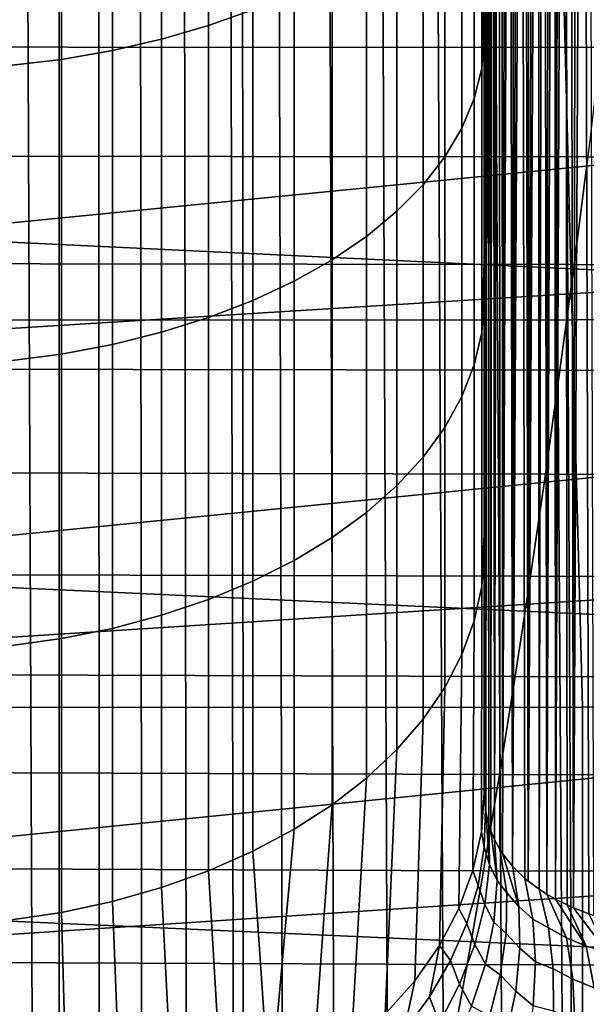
# Model space of a CAD drawing. Header units: metres. Extents: x -23 to 242, y -40 to 23.
# Tile 220 of 450: x 72.33 to 73.8, y -11.93 to -9.38. Entities that reach past the tile are written whole.
import ezdxf

# ---------------------------------------------------------------- set-up
doc = ezdxf.new("R2010")
doc.units = ezdxf.units.M
doc.layers.add('solid_10171013', color=7, linetype='CONTINUOUS')

msp = doc.modelspace()

# ---------------------------------------------------------------- linework, layer by layer
at = {"layer": 'solid_10171013'}
for points in [[(73.717133, -3.655942, 119.353729), (73.835091, -27.588884, 176.043488), (74.011604, -27.431065, 176.110474), (73.835793, -3.536384, 119.381157)], [(73.717133, -3.655942, 119.353729), (73.680176, -3.694104, 119.344887), (73.835091, -27.588884, 176.043488)], [(73.530739, -3.853148, 119.307556), (73.665634, -27.749008, 175.97551), (73.835091, -27.588884, 176.043488), (73.680176, -3.694104, 119.344887)], [(73.386841, -4.01409, 119.269241), (73.503075, -27.911385, 175.906586), (73.665634, -27.749008, 175.97551), (73.530739, -3.853148, 119.307556)], [(73.248344, -4.176884, 119.229744), (73.346985, -28.076252, 175.836609), (73.503075, -27.911385, 175.906586), (73.386841, -4.01409, 119.269241)], [(73.115219, -4.341354, 119.188873), (73.197235, -28.243603, 175.765579), (73.346985, -28.076252, 175.836609), (73.248344, -4.176884, 119.229744)], [(72.987495, -4.507337, 119.146683), (73.053871, -28.41328, 175.693542), (73.197235, -28.243603, 175.765579), (73.115219, -4.341354, 119.188873)], [(72.902733, -4.62242, 119.116966), (72.916924, -28.585091, 175.620621), (73.053871, -28.41328, 175.693542), (72.987495, -4.507337, 119.146683)], [(72.902733, -4.62242, 119.116966), (72.865189, -4.674739, 119.103317), (72.916924, -28.585091, 175.620621)], [(72.748192, -4.843482, 119.05864), (72.786224, -28.759106, 175.546753), (72.916924, -28.585091, 175.620621), (72.865189, -4.674739, 119.103317)], [(72.636414, -5.013496, 119.012497), (72.661652, -28.935356, 175.471939), (72.786224, -28.759106, 175.546753), (72.748192, -4.843482, 119.05864)], [(72.529884, -5.184659, 118.965027), (72.543312, -29.113569, 175.396301), (72.661652, -28.935356, 175.471939), (72.636414, -5.013496, 119.012497)], [(72.428658, -5.356761, 118.916313), (72.43129, -29.29351, 175.319916), (72.543312, -29.113569, 175.396301), (72.529884, -5.184659, 118.965027)], [(72.428658, -5.356761, 118.916313), (72.332764, -5.529592, 118.866302), (72.43129, -29.29351, 175.319916)], [(72.242271, -5.702827, 118.815033), (72.325623, -29.474974, 175.242889), (72.43129, -29.29351, 175.319916), (72.332764, -5.529592, 118.866302)], [(73.531998, -6.542273, 104.36599), (73.531998, -6.932254, 103.981583), (73.531998, -9.425571, 110.179337), (73.531998, -9.271406, 110.284279)], [(73.531998, -6.932254, 103.981583), (73.531998, -7.297057, 103.57373), (73.531998, -10.007531, 109.759468), (73.531998, -9.425571, 110.179337)], [(73.531998, -7.297057, 103.57373), (73.531998, -7.635437, 103.143997), (73.531998, -10.104967, 109.685364), (73.531998, -10.007531, 109.759468)], [(73.531998, -7.635437, 103.143997), (73.531998, -7.945546, 102.694702), (73.531998, -10.71201, 109.19725), (73.531998, -10.104967, 109.685364)], [(73.531998, -7.945546, 102.694702), (73.531998, -8.22571, 102.229317), (73.531998, -10.757907, 109.158394), (73.531998, -10.71201, 109.19725)], [(73.793159, -8.088028, 99.110893), (73.805168, -8.070334, 99.036087), (73.815498, -11.701582, 107.563217), (73.803467, -11.697382, 107.58551)], [(73.781006, -8.105808, 99.187508), (73.793159, -8.088028, 99.110893), (73.803467, -11.697382, 107.58551), (73.763618, -11.681685, 107.66375)], [(73.7687, -8.123662, 99.26606), (73.781006, -8.105808, 99.187508), (73.763618, -11.681685, 107.66375)], [(73.74395, -8.159546, 99.428497), (73.756348, -8.141581, 99.346382), (73.763618, -11.681685, 107.66375), (73.747055, -11.674323, 107.698677)], [(73.756348, -8.141581, 99.346382), (73.7687, -8.123662, 99.26606), (73.763618, -11.681685, 107.66375)], [(73.731476, -8.177533, 99.512604), (73.74395, -8.159546, 99.428497), (73.747055, -11.674323, 107.698677), (73.716591, -11.659181, 107.76712)], [(73.714691, -8.201496, 99.628189), (73.723114, -8.189522, 99.569878), (73.716591, -11.659181, 107.76712)], [(73.723114, -8.189522, 99.569878), (73.731476, -8.177533, 99.512604), (73.716591, -11.659181, 107.76712)], [(73.706261, -8.213461, 99.687485), (73.714691, -8.201496, 99.628189), (73.716591, -11.659181, 107.76712), (73.694229, -11.646427, 107.821159)], [(73.697861, -8.225427, 99.747643), (73.706261, -8.213461, 99.687485), (73.694229, -11.646427, 107.821159)], [(73.531998, -8.22571, 102.229317), (73.531998, -8.475571, 101.748543), (73.531998, -11.383387, 108.598923), (73.531998, -10.757907, 109.158394)], [(73.672768, -8.261143, 99.934067), (73.681129, -8.249288, 99.870865), (73.674622, -11.633795, 107.871597)], [(73.681129, -8.249288, 99.870865), (73.689491, -8.237375, 99.808746), (73.694229, -11.646427, 107.821159), (73.674622, -11.633795, 107.871597)], [(73.689491, -8.237375, 99.808746), (73.697861, -8.225427, 99.747643), (73.694229, -11.646427, 107.821159)], [(73.664413, -8.272919, 99.998428), (73.672768, -8.261143, 99.934067), (73.674622, -11.633795, 107.871597), (73.646309, -11.612864, 107.951317)], [(73.656044, -8.284593, 100.064026), (73.664413, -8.272919, 99.998428), (73.646309, -11.612864, 107.951317)], [(75.967361, -8.281206, 81.295898), (64.862846, -8.920504, 80.531273), (64.862846, -9.793457, 81.012474), (75.958427, -8.709057, 81.516991)], [(73.639557, -8.307736, 100.198494), (73.647736, -8.296186, 100.130768), (73.646309, -11.612864, 107.951317)], [(73.647736, -8.296186, 100.130768), (73.656044, -8.284593, 100.064026), (73.646309, -11.612864, 107.951317)], [(73.623497, -8.330547, 100.337387), (73.631485, -8.319204, 100.267334), (73.637497, -11.605545, 107.978149), (73.605072, -11.573908, 108.087418)], [(73.631485, -8.319204, 100.267334), (73.639557, -8.307736, 100.198494), (73.646309, -11.612864, 107.951317), (73.637497, -11.605545, 107.978149)], [(73.615601, -8.341722, 100.408798), (73.623497, -8.330547, 100.337387), (73.605072, -11.573908, 108.087418)], [(73.607788, -8.352683, 100.481674), (73.615601, -8.341722, 100.408798), (73.605072, -11.573908, 108.087418)], [(73.592522, -8.373917, 100.632248), (73.600067, -8.363382, 100.556152), (73.605072, -11.573908, 108.087418), (73.579666, -11.541245, 108.190079)], [(73.585228, -8.384388, 100.709846), (73.592522, -8.373917, 100.632248), (73.579666, -11.541245, 108.190079)], [(73.600067, -8.363382, 100.556152), (73.607788, -8.352683, 100.481674), (73.605072, -11.573908, 108.087418)], [(73.571487, -8.404666, 100.869415), (73.578217, -8.394677, 100.788918), (73.579666, -11.541245, 108.190079), (73.572464, -11.530041, 108.22377)], [(73.578217, -8.394677, 100.788918), (73.585228, -8.384388, 100.709846), (73.579666, -11.541245, 108.190079)], [(73.551994, -8.433603, 101.140419), (73.556122, -8.427532, 101.076645), (73.558838, -11.504963, 108.296379), (73.549339, -11.48252, 108.357933)], [(73.556122, -8.427532, 101.076645), (73.560486, -8.421061, 101.013603), (73.558838, -11.504963, 108.296379)], [(73.565071, -8.414234, 100.951302), (73.571487, -8.404666, 100.869415), (73.572464, -11.530041, 108.22377), (73.558838, -11.504963, 108.296379)], [(73.560486, -8.421061, 101.013603), (73.565071, -8.414234, 100.951302), (73.558838, -11.504963, 108.296379)], [(73.538742, -8.454913, 101.403122), (73.541504, -8.450004, 101.336304), (73.543953, -11.466423, 108.400078), (73.536201, -11.433428, 108.482521)], [(73.541504, -8.450004, 101.336304), (73.544655, -8.444818, 101.270248), (73.543953, -11.466423, 108.400078)], [(73.544655, -8.444818, 101.270248), (73.548164, -8.439353, 101.204948), (73.549339, -11.48252, 108.357933), (73.543953, -11.466423, 108.400078)], [(73.548164, -8.439353, 101.204948), (73.551994, -8.433603, 101.140419), (73.549339, -11.48252, 108.357933)], [(73.53315, -8.468051, 101.608124), (73.534531, -8.463929, 101.539032), (73.534958, -11.425512, 108.501587), (73.531998, -11.383387, 108.598923)], [(73.532295, -8.471928, 101.677963), (73.53315, -8.468051, 101.608124), (73.531998, -11.383387, 108.598923)], [(73.532295, -8.471928, 101.677963), (73.531998, -11.383387, 108.598923), (73.531998, -8.475571, 101.748543)], [(73.534531, -8.463929, 101.539032), (73.536407, -8.459553, 101.470703), (73.536201, -11.433428, 108.482521), (73.534958, -11.425512, 108.501587)], [(73.536407, -8.459553, 101.470703), (73.538742, -8.454913, 101.403122), (73.536201, -11.433428, 108.482521)], [(79.235176, -10.284126, 79.288399), (61.950001, -9.463042, 78.823685), (61.950001, -8.526404, 78.353287), (79.258148, -9.371301, 78.774841)], [(72.817146, -8.612012, 112.181091), (72.932106, -8.574375, 112.112564), (72.932106, -9.352332, 111.659348), (72.817146, -9.393383, 111.725891)], [(72.695435, -8.644362, 112.239998), (72.817146, -8.612012, 112.181091), (72.817146, -9.393383, 111.725891), (72.695435, -9.428669, 111.783081)], [(72.568024, -8.67115, 112.288773), (72.695435, -8.644362, 112.239998), (72.695435, -9.428669, 111.783081), (72.568024, -9.457887, 111.830444)], [(72.436012, -8.692143, 112.326996), (72.568024, -8.67115, 112.288773), (72.568024, -9.457887, 111.830444), (72.436012, -9.480785, 111.867561)], [(75.949562, -9.130715, 81.749565), (75.958427, -8.709057, 81.516991), (64.862846, -9.793457, 81.012474)], [(72.300522, -8.707163, 112.354347), (72.436012, -8.692143, 112.326996), (72.436012, -9.480785, 111.867561), (72.300522, -9.497168, 111.894112)], [(73.525558, -8.795229, 110.756332), (73.531998, -8.722301, 110.6381), (73.531998, -9.271406, 110.284279), (73.525558, -9.504373, 110.293694)], [(73.506279, -8.867523, 110.873512), (73.525558, -8.795229, 110.756332), (73.525558, -9.504373, 110.293694), (73.506279, -9.582496, 110.407074)], [(73.474342, -8.93857, 110.988678), (73.506279, -8.867523, 110.873512), (73.506279, -9.582496, 110.407074), (73.474342, -9.65927, 110.518494)], [(73.430016, -9.007758, 111.100822), (73.474342, -8.93857, 110.988678), (73.474342, -9.65927, 110.518494), (73.430016, -9.734037, 110.627007)], [(73.373672, -9.074494, 111.209), (73.430016, -9.007758, 111.100822), (73.430016, -9.734037, 110.627007), (73.373672, -9.806154, 110.731667)], [(73.305801, -9.138206, 111.312263), (73.373672, -9.074494, 111.209), (73.373672, -9.806154, 110.731667), (73.305801, -9.875002, 110.831589)], [(75.949562, -9.130715, 81.749565), (64.862846, -9.793457, 81.012474), (64.862846, -10.639634, 81.539337), (75.940842, -9.54587, 81.993431)], [(73.22699, -9.198343, 111.409744), (73.305801, -9.138206, 111.312263), (73.305801, -9.875002, 110.831589), (73.22699, -9.939988, 110.925903)], [(73.73407, -9.14892, 278.719482), (69.750748, -9.149376, 278.006897), (69.776711, -10.157616, 277.840576), (73.759735, -10.156977, 278.552429)], [(71.066681, -9.448721, 252.945023), (71.100327, -9.161802, 252.754181), (73.86779, -9.162403, 253.307785), (73.83461, -9.450304, 253.496887)], [(77.715324, -9.146375, 279.421173), (73.73407, -9.14892, 278.719482), (73.759735, -10.156977, 278.552429), (77.74057, -10.154078, 279.253754)], [(73.137917, -9.254391, 111.500595), (73.22699, -9.198343, 111.409744), (73.22699, -9.939988, 110.925903), (73.137917, -10.000556, 111.013802)], [(73.039337, -9.305868, 111.584038), (73.137917, -9.254391, 111.500595), (73.137917, -10.000556, 111.013802), (73.039337, -10.056183, 111.094536)], [(73.525558, -9.504373, 110.293694), (73.531998, -9.271406, 110.284279), (73.531998, -9.425571, 110.179337)], [(72.932106, -9.352332, 111.659348), (73.039337, -9.305868, 111.584038), (73.039337, -10.056183, 111.094536), (72.932106, -10.106393, 111.167404)], [(72.817146, -9.393383, 111.725891), (72.932106, -9.352332, 111.659348), (72.932106, -10.106393, 111.167404), (72.817146, -10.150754, 111.231789)], [(72.695435, -9.428669, 111.783081), (72.817146, -9.393383, 111.725891), (72.817146, -10.150754, 111.231789), (72.695435, -10.188886, 111.287125)], [(71.031929, -9.731242, 253.142151), (71.066681, -9.448721, 252.945023), (73.83461, -9.450304, 253.496887), (73.800316, -9.733862, 253.692291)], [(72.568024, -9.457887, 111.830444), (72.695435, -9.428669, 111.783081), (72.695435, -10.188886, 111.287125), (72.568024, -10.220459, 111.332947)], [(73.525558, -9.504373, 110.293694), (73.531998, -9.425571, 110.179337), (73.531998, -10.007531, 109.759468), (73.525558, -10.189233, 109.795815)], [(79.212921, -11.168853, 79.8489), (61.950001, -10.374605, 79.342781), (61.950001, -9.463042, 78.823685), (79.235176, -10.284126, 79.288399)], [(72.436012, -9.480785, 111.867561), (72.568024, -9.457887, 111.830444), (72.568024, -10.220459, 111.332947), (72.436012, -10.245204, 111.368858)], [(72.300522, -9.497168, 111.894112), (72.436012, -9.480785, 111.867561), (72.436012, -10.245204, 111.368858), (72.300522, -10.262907, 111.394554)], [(73.506279, -9.582496, 110.407074), (73.525558, -9.504373, 110.293694), (73.525558, -10.189233, 109.795815), (73.506279, -10.272985, 109.905098)], [(75.932297, -9.954212, 82.248413), (75.940842, -9.54587, 81.993431), (64.862846, -10.639634, 81.539337)], [(73.474342, -9.65927, 110.518494), (73.506279, -9.582496, 110.407074), (73.506279, -10.272985, 109.905098), (73.474342, -10.355292, 110.012497)], [(73.430016, -9.734037, 110.627007), (73.474342, -9.65927, 110.518494), (73.474342, -10.355292, 110.012497), (73.430016, -10.435447, 110.117096)], [(70.996086, -10.009233, 253.34549), (71.031929, -9.731242, 253.142151), (73.800316, -9.733862, 253.692291), (73.764923, -10.012939, 253.893936)], [(73.373672, -9.806154, 110.731667), (73.430016, -9.734037, 110.627007), (73.430016, -10.435447, 110.117096), (73.373672, -10.51276, 110.217979)], [(73.764923, -10.012939, 253.893936), (73.800316, -9.733862, 253.692291), (76.562256, -9.734076, 254.241318), (76.527382, -10.014149, 254.441315)], [(73.305801, -9.875002, 110.831589), (73.373672, -9.806154, 110.731667), (73.373672, -10.51276, 110.217979), (73.305801, -10.586569, 110.314293)], [(73.22699, -9.939988, 110.925903), (73.305801, -9.875002, 110.831589), (73.305801, -10.586569, 110.314293), (73.22699, -10.656238, 110.405197)], [(75.932297, -9.954212, 82.248413), (64.862846, -10.639634, 81.539337), (64.862846, -11.456649, 82.110382), (75.923912, -10.355451, 82.51432)], [(73.137917, -10.000556, 111.013802), (73.22699, -9.939988, 110.925903), (73.22699, -10.656238, 110.405197), (73.137917, -10.721169, 110.489929)], [(70.959167, -10.282563, 253.554932), (70.996086, -10.009233, 253.34549), (73.764923, -10.012939, 253.893936), (73.728447, -10.287395, 254.101746)], [(73.039337, -10.056183, 111.094536), (73.137917, -10.000556, 111.013802), (73.137917, -10.721169, 110.489929), (73.039337, -10.780806, 110.567749)], [(73.525558, -10.189233, 109.795815), (73.531998, -10.007531, 109.759468), (73.531998, -10.104967, 109.685364)], [(73.728447, -10.287395, 254.101746), (73.764923, -10.012939, 253.893936), (76.527382, -10.014149, 254.441315), (76.491417, -10.289643, 254.647491)], [(72.932106, -10.106393, 111.167404), (73.039337, -10.056183, 111.094536), (73.039337, -10.780806, 110.567749), (72.932106, -10.834633, 110.637985)], [(72.817146, -10.150754, 111.231789), (72.932106, -10.106393, 111.167404), (72.932106, -10.834633, 110.637985), (72.817146, -10.882191, 110.700043)], [(73.525558, -10.189233, 109.795815), (73.531998, -10.104967, 109.685364), (73.531998, -10.71201, 109.19725), (73.525558, -10.84806, 109.263962)], [(73.759735, -10.156977, 278.552429), (69.776711, -10.157616, 277.840576), (69.804893, -11.162249, 277.653778), (73.78727, -11.16153, 278.365143)], [(72.695435, -10.188886, 111.287125), (72.817146, -10.150754, 111.231789), (72.817146, -10.882191, 110.700043), (72.695435, -10.92307, 110.753387)], [(77.74057, -10.154078, 279.253754), (73.759735, -10.156977, 278.552429), (73.78727, -11.16153, 278.365143), (77.76738, -11.158391, 279.066589)], [(72.568024, -10.220459, 111.332947), (72.695435, -10.188886, 111.287125), (72.695435, -10.92307, 110.753387), (72.568024, -10.956918, 110.797554)], [(73.506279, -10.272985, 109.905098), (73.525558, -10.189233, 109.795815), (73.525558, -10.84806, 109.263962), (73.506279, -10.937227, 109.368874)], [(72.436012, -10.245204, 111.368858), (72.568024, -10.220459, 111.332947), (72.568024, -10.956918, 110.797554), (72.436012, -10.983446, 110.832169)], [(72.300522, -10.262907, 111.394554), (72.436012, -10.245204, 111.368858), (72.436012, -10.983446, 110.832169), (72.300522, -11.002425, 110.856934)], [(70.921173, -10.551102, 253.770432), (70.959167, -10.282563, 253.554932), (73.728447, -10.287395, 254.101746), (73.690903, -10.557094, 254.315643)], [(73.474342, -10.355292, 110.012497), (73.506279, -10.272985, 109.905098), (73.506279, -10.937227, 109.368874), (73.474342, -11.024856, 109.471977)], [(73.690903, -10.557094, 254.315643), (73.728447, -10.287395, 254.101746), (76.491417, -10.289643, 254.647491), (76.454384, -10.560411, 254.859802)], [(75.915733, -10.74929, 82.790962), (75.923912, -10.355451, 82.51432), (64.862846, -11.456649, 82.110382)], [(73.430016, -10.435447, 110.117096), (73.474342, -10.355292, 110.012497), (73.474342, -11.024856, 109.471977), (73.430016, -11.110193, 109.572388)], [(79.191704, -12.023045, 80.454788), (61.950001, -11.256891, 79.908287), (61.950001, -10.374605, 79.342781), (79.212921, -11.168853, 79.8489)], [(73.373672, -10.51276, 110.217979), (73.430016, -10.435447, 110.117096), (73.430016, -11.110193, 109.572388), (73.373672, -11.192506, 109.669243)], [(73.305801, -10.586569, 110.314293), (73.373672, -10.51276, 110.217979), (73.373672, -11.192506, 109.669243), (73.305801, -11.271087, 109.761696)], [(70.882133, -10.814717, 253.991898), (70.921173, -10.551102, 253.770432), (73.690903, -10.557094, 254.315643), (73.652298, -10.821894, 254.535538)], [(73.652298, -10.821894, 254.535538), (73.690903, -10.557094, 254.315643), (76.454384, -10.560411, 254.859802), (76.416283, -10.826306, 255.07814)], [(73.22699, -10.656238, 110.405197), (73.305801, -10.586569, 110.314293), (73.305801, -11.271087, 109.761696), (73.22699, -11.345261, 109.848976)], [(73.137917, -10.721169, 110.489929), (73.22699, -10.656238, 110.405197), (73.22699, -11.345261, 109.848976), (73.137917, -11.414391, 109.930313)], [(73.039337, -10.780806, 110.567749), (73.137917, -10.721169, 110.489929), (73.137917, -11.414391, 109.930313), (73.039337, -11.477882, 110.00502)], [(73.525558, -10.84806, 109.263962), (73.531998, -10.71201, 109.19725), (73.531998, -10.757907, 109.158394)], [(75.915733, -10.74929, 82.790962), (64.862846, -11.456649, 82.110382), (64.862846, -12.242196, 82.723999), (75.907806, -11.135445, 83.078117)], [(73.525558, -10.84806, 109.263962), (73.531998, -10.757907, 109.158394), (73.531998, -11.383387, 108.598923), (73.524673, -11.484879, 108.706795)], [(72.932106, -10.834633, 110.637985), (73.039337, -10.780806, 110.567749), (73.039337, -11.477882, 110.00502), (72.932106, -11.535192, 110.072449)], [(70.842049, -11.073279, 254.219254), (70.882133, -10.814717, 253.991898), (73.652298, -10.821894, 254.535538), (73.61264, -11.081656, 254.761368)], [(73.61264, -11.081656, 254.761368), (73.652298, -10.821894, 254.535538), (76.416283, -10.826306, 255.07814), (76.377136, -11.08718, 255.302429)], [(72.817146, -10.882191, 110.700043), (72.932106, -10.834633, 110.637985), (72.932106, -11.535192, 110.072449), (72.817146, -11.585824, 110.132019)], [(73.525558, -10.84806, 109.263962), (73.524673, -11.484879, 108.706795), (73.502754, -11.585379, 108.813614), (73.506279, -10.937227, 109.368874)], [(72.695435, -10.92307, 110.753387), (72.817146, -10.882191, 110.700043), (72.817146, -11.585824, 110.132019), (72.695435, -11.629346, 110.183228)], [(72.568024, -10.956918, 110.797554), (72.695435, -10.92307, 110.753387), (72.695435, -11.629346, 110.183228), (72.568024, -11.665383, 110.225632)], [(72.436012, -10.983446, 110.832169), (72.568024, -10.956918, 110.797554), (72.568024, -11.665383, 110.225632), (72.436012, -11.693626, 110.258865)], [(73.506279, -10.937227, 109.368874), (73.502754, -11.585379, 108.813614), (73.466454, -11.683905, 108.918335), (73.474342, -11.024856, 109.471977)], [(72.300522, -11.002425, 110.856934), (72.436012, -10.983446, 110.832169), (72.436012, -11.693626, 110.258865), (72.300522, -11.713832, 110.282639)], [(73.474342, -11.024856, 109.471977), (73.466454, -11.683905, 108.918335), (73.416145, -11.779493, 109.019928), (73.430016, -11.110193, 109.572388)], [(70.800941, -11.326655, 254.452408), (70.842049, -11.073279, 254.219254), (73.61264, -11.081656, 254.761368), (73.57196, -11.336245, 254.993042)], [(73.57196, -11.336245, 254.993042), (73.61264, -11.081656, 254.761368), (76.377136, -11.08718, 255.302429), (76.33696, -11.342887, 255.532608)], [(73.430016, -11.110193, 109.572388), (73.416145, -11.779493, 109.019928), (73.352303, -11.871211, 109.117416), (73.373672, -11.192506, 109.669243)], [(75.900108, -11.513636, 83.375587), (75.907806, -11.135445, 83.078117), (64.862846, -12.242196, 82.723999)], [(69.809341, -12.162708, 277.441162), (73.786926, -12.162126, 278.151978), (73.78727, -11.16153, 278.365143), (69.804893, -11.162249, 277.653778)], [(73.786926, -12.162126, 278.151978), (77.762283, -12.158971, 278.853668), (77.76738, -11.158391, 279.066589), (73.78727, -11.16153, 278.365143)], [(73.373672, -11.192506, 109.669243), (73.352303, -11.871211, 109.117416), (73.275558, -11.95816, 109.209831), (73.305801, -11.271087, 109.761696)], [(79.171707, -12.844369, 81.104393), (61.950001, -12.108521, 80.519234), (61.950001, -11.256891, 79.908287), (79.191704, -12.023045, 80.454788)], [(73.305801, -11.271087, 109.761696), (73.275558, -11.95816, 109.209831), (73.186653, -12.039493, 109.296272), (73.22699, -11.345261, 109.848976)], [(70.758827, -11.574715, 254.691299), (70.800941, -11.326655, 254.452408), (73.57196, -11.336245, 254.993042), (73.530258, -11.58552, 255.230484)], [(73.530258, -11.58552, 255.230484), (73.57196, -11.336245, 254.993042), (76.33696, -11.342887, 255.532608), (76.295761, -11.593279, 255.768585)], [(73.22699, -11.345261, 109.848976), (73.186653, -12.039493, 109.296272), (73.086472, -12.114411, 109.3759), (73.137917, -11.414391, 109.930313)], [(73.534958, -11.425512, 108.501587), (73.53228, -11.524827, 108.602608), (73.524673, -11.484879, 108.706795), (73.531998, -11.383387, 108.598923)], [(73.137917, -11.414391, 109.930313), (73.086472, -12.114411, 109.3759), (72.975983, -12.182186, 109.447937), (73.039337, -11.477882, 110.00502)], [(73.53228, -11.524827, 108.602608), (73.534958, -11.425512, 108.501587), (73.536201, -11.433428, 108.482521), (73.545586, -11.569394, 108.501137)], [(73.545586, -11.569394, 108.501137), (73.536201, -11.433428, 108.482521), (73.543953, -11.466423, 108.400078)], [(73.545586, -11.569394, 108.501137), (73.543953, -11.466423, 108.400078), (73.549339, -11.48252, 108.357933), (73.565163, -11.61117, 108.398102)], [(72.932106, -11.535192, 110.072449), (73.039337, -11.477882, 110.00502), (72.975983, -12.182186, 109.447937)], [(73.53228, -11.524827, 108.602608), (73.516258, -11.623985, 108.702477), (73.502754, -11.585379, 108.813614), (73.524673, -11.484879, 108.706795)], [(73.565163, -11.61117, 108.398102), (73.549339, -11.48252, 108.357933), (73.558838, -11.504963, 108.296379)], [(75.900108, -11.513636, 83.375587), (64.862846, -12.242196, 82.723999), (64.862846, -12.994061, 83.378441), (75.892693, -11.883585, 83.683144)], [(73.565163, -11.61117, 108.398102), (73.558838, -11.504963, 108.296379), (73.572464, -11.530041, 108.22377), (73.590485, -11.643441, 108.288147)], [(72.817146, -11.585824, 110.132019), (72.932106, -11.535192, 110.072449), (72.975983, -12.182186, 109.447937), (72.856262, -12.242154, 109.511673)], [(73.53228, -11.524827, 108.602608), (73.545586, -11.569394, 108.501137), (73.533363, -11.673143, 108.600929), (73.516258, -11.623985, 108.702477)], [(73.621498, -11.678867, 108.183876), (73.590485, -11.643441, 108.288147), (73.572464, -11.530041, 108.22377), (73.579666, -11.541245, 108.190079)], [(73.621498, -11.678867, 108.183876), (73.579666, -11.541245, 108.190079), (73.605072, -11.573908, 108.087418)], [(73.545586, -11.569394, 108.501137), (73.565163, -11.61117, 108.398102), (73.557175, -11.719151, 108.498222), (73.533363, -11.673143, 108.600929)], [(70.715714, -11.817327, 254.935837), (70.758827, -11.574715, 254.691299), (73.530258, -11.58552, 255.230484), (73.487556, -11.829341, 255.473633)], [(72.695435, -11.629346, 110.183228), (72.817146, -11.585824, 110.132019), (72.856262, -12.242154, 109.511673), (72.728493, -12.293728, 109.56649)], [(73.516258, -11.623985, 108.702477), (73.487061, -11.722325, 108.800148), (73.466454, -11.683905, 108.918335), (73.502754, -11.585379, 108.813614)], [(73.487556, -11.829341, 255.473633), (73.530258, -11.58552, 255.230484), (76.295761, -11.593279, 255.768585), (76.253548, -11.838207, 256.010284)], [(73.65799, -11.711088, 108.079926), (73.621498, -11.678867, 108.183876), (73.605072, -11.573908, 108.087418), (73.637497, -11.605545, 107.978149)], [(73.557175, -11.719151, 108.498222), (73.565163, -11.61117, 108.398102), (73.590485, -11.643441, 108.288147), (73.588486, -11.748436, 108.383362)], [(73.674622, -11.633795, 107.871597), (73.637497, -11.605545, 107.978149), (73.646309, -11.612864, 107.951317)], [(73.65799, -11.711088, 108.079926), (73.637497, -11.605545, 107.978149), (73.674622, -11.633795, 107.871597), (73.698631, -11.733934, 107.971161)], [(72.568024, -11.665383, 110.225632), (72.695435, -11.629346, 110.183228), (72.728493, -12.293728, 109.56649), (72.59391, -12.336405, 109.611847)], [(73.516258, -11.623985, 108.702477), (73.533363, -11.673143, 108.600929), (73.5075, -11.776957, 108.698013), (73.487061, -11.722325, 108.800148)], [(73.590485, -11.643441, 108.288147), (73.621498, -11.678867, 108.183876), (73.624084, -11.786897, 108.280289), (73.588486, -11.748436, 108.383362)], [(73.745026, -11.759492, 107.869408), (73.698631, -11.733934, 107.971161), (73.674622, -11.633795, 107.871597), (73.694229, -11.646427, 107.821159)], [(73.796135, -11.781726, 107.769768), (73.745026, -11.759492, 107.869408), (73.694229, -11.646427, 107.821159), (73.716591, -11.659181, 107.76712)], [(72.436012, -11.693626, 110.258865), (72.568024, -11.665383, 110.225632), (72.59391, -12.336405, 109.611847), (72.453835, -12.369767, 109.647308)], [(73.796135, -11.781726, 107.769768), (73.716591, -11.659181, 107.76712), (73.747055, -11.674323, 107.698677)], [(72.300522, -11.713832, 110.282639), (72.436012, -11.693626, 110.258865), (72.453835, -12.369767, 109.647308), (72.309639, -12.393489, 109.672523)], [(73.487061, -11.722325, 108.800148), (73.444969, -11.818969, 108.894753), (73.416145, -11.779493, 109.019928), (73.466454, -11.683905, 108.918335)], [(73.533363, -11.673143, 108.600929), (73.557175, -11.719151, 108.498222), (73.535095, -11.828142, 108.595078), (73.5075, -11.776957, 108.698013)], [(73.621498, -11.678867, 108.183876), (73.65799, -11.711088, 108.079926), (73.665306, -11.82165, 108.177986), (73.624084, -11.786897, 108.280289)], [(73.850075, -11.795183, 107.667343), (73.796135, -11.781726, 107.769768), (73.747055, -11.674323, 107.698677), (73.763618, -11.681685, 107.66375)], [(73.850075, -11.795183, 107.667343), (73.763618, -11.681685, 107.66375), (73.803467, -11.697382, 107.58551)], [(73.487061, -11.722325, 108.800148), (73.5075, -11.776957, 108.698013), (73.468224, -11.879872, 108.791496), (73.444969, -11.818969, 108.894753)], [(73.535095, -11.828142, 108.595078), (73.557175, -11.719151, 108.498222), (73.588486, -11.748436, 108.383362), (73.573654, -11.855341, 108.475266)], [(73.665306, -11.82165, 108.177986), (73.65799, -11.711088, 108.079926), (73.698631, -11.733934, 107.971161), (73.711105, -11.839803, 108.066139)], [(72.285439, -12.042599, 115.207802), (72.337631, -12.124631, 115.409416), (72.1539, -11.809215, 115.54335), (72.099991, -11.729274, 115.346542)], [(73.588486, -11.748436, 108.383362), (73.624084, -11.786897, 108.280289), (73.613556, -11.897802, 108.372818), (73.573654, -11.855341, 108.475266)], [(73.698631, -11.733934, 107.971161), (73.745026, -11.759492, 107.869408), (73.761948, -11.866637, 107.966911), (73.711105, -11.839803, 108.066139)], [(73.745026, -11.759492, 107.869408), (73.796135, -11.781726, 107.769768), (73.817307, -11.889606, 107.870293), (73.761948, -11.866637, 107.966911)], [(73.323654, -12.003746, 109.071426), (73.352303, -11.871211, 109.117416), (73.416145, -11.779493, 109.019928), (73.390335, -11.913055, 108.985451)], [(73.390335, -11.913055, 108.985451), (73.416145, -11.779493, 109.019928), (73.444969, -11.818969, 108.894753)], [(73.5075, -11.776957, 108.698013), (73.535095, -11.828142, 108.595078), (73.499146, -11.937091, 108.687729), (73.468224, -11.879872, 108.791496)], [(73.624084, -11.786897, 108.280289), (73.665306, -11.82165, 108.177986), (73.659294, -11.936112, 108.271553), (73.613556, -11.897802, 108.372818)], [(73.817307, -11.889606, 107.870293), (73.796135, -11.781726, 107.769768), (73.850075, -11.795183, 107.667343), (73.87471, -11.896937, 107.766319)], [(70.671623, -12.054364, 255.185928), (70.715714, -11.817327, 254.935837), (73.487556, -11.829341, 255.473633), (73.443855, -12.067575, 255.722382)], [(72.337631, -12.124631, 115.409416), (72.353447, -12.175571, 115.626572), (72.175636, -11.86054, 115.755157), (72.1539, -11.809215, 115.54335)], [(73.444969, -11.818969, 108.894753), (73.468224, -11.879872, 108.791496), (73.415901, -11.980934, 108.880493), (73.390335, -11.913055, 108.985451)], [(73.659294, -11.936112, 108.271553), (73.665306, -11.82165, 108.177986), (73.711105, -11.839803, 108.066139), (73.711586, -11.950233, 108.156631)], [(73.443855, -12.067575, 255.722382), (73.487556, -11.829341, 255.473633), (76.253548, -11.838207, 256.010284), (76.21035, -12.077531, 256.257629)], [(73.499146, -11.937091, 108.687729), (73.535095, -11.828142, 108.595078), (73.573654, -11.855341, 108.475266), (73.546112, -11.963202, 108.563026)], [(73.711105, -11.839803, 108.066139), (73.761948, -11.866637, 107.966911), (73.766861, -11.97937, 108.059334), (73.711586, -11.950233, 108.156631)], [(72.175636, -11.86054, 115.755157), (72.353447, -12.175571, 115.626572), (72.320229, -12.168999, 115.866714)], [(73.245529, -12.090231, 109.151917), (73.275558, -11.95816, 109.209831), (73.352303, -11.871211, 109.117416), (73.323654, -12.003746, 109.071426)], [(73.573654, -11.855341, 108.475266), (73.613556, -11.897802, 108.372818), (73.590004, -12.01055, 108.460594), (73.546112, -11.963202, 108.563026)], [(73.761948, -11.866637, 107.966911), (73.817307, -11.889606, 107.870293), (73.826569, -12.004143, 107.965088), (73.766861, -11.97937, 108.059334)], [(75.88559, -12.245023, 84.000557), (75.892693, -11.883585, 83.683144), (64.862846, -12.994061, 83.378441)], [(73.468224, -11.879872, 108.791496), (73.499146, -11.937091, 108.687729), (73.449661, -12.044945, 108.775291), (73.415901, -11.980934, 108.880493)], [(73.613556, -11.897802, 108.372818), (73.659294, -11.936112, 108.271553), (73.640007, -12.053362, 108.359718), (73.590004, -12.01055, 108.460594)], [(72.171959, -11.947508, 114.786331), (72.09726, -11.912383, 114.577675), (72.31385, -12.218266, 114.424194), (72.383705, -12.252645, 114.640114)], [(73.390335, -11.913055, 108.985451), (73.415901, -11.980934, 108.880493), (73.351021, -12.079206, 108.964188), (73.323654, -12.003746, 109.071426)]]:
    msp.add_3dface(points, dxfattribs=at)

doc.saveas('drawing.dxf')
